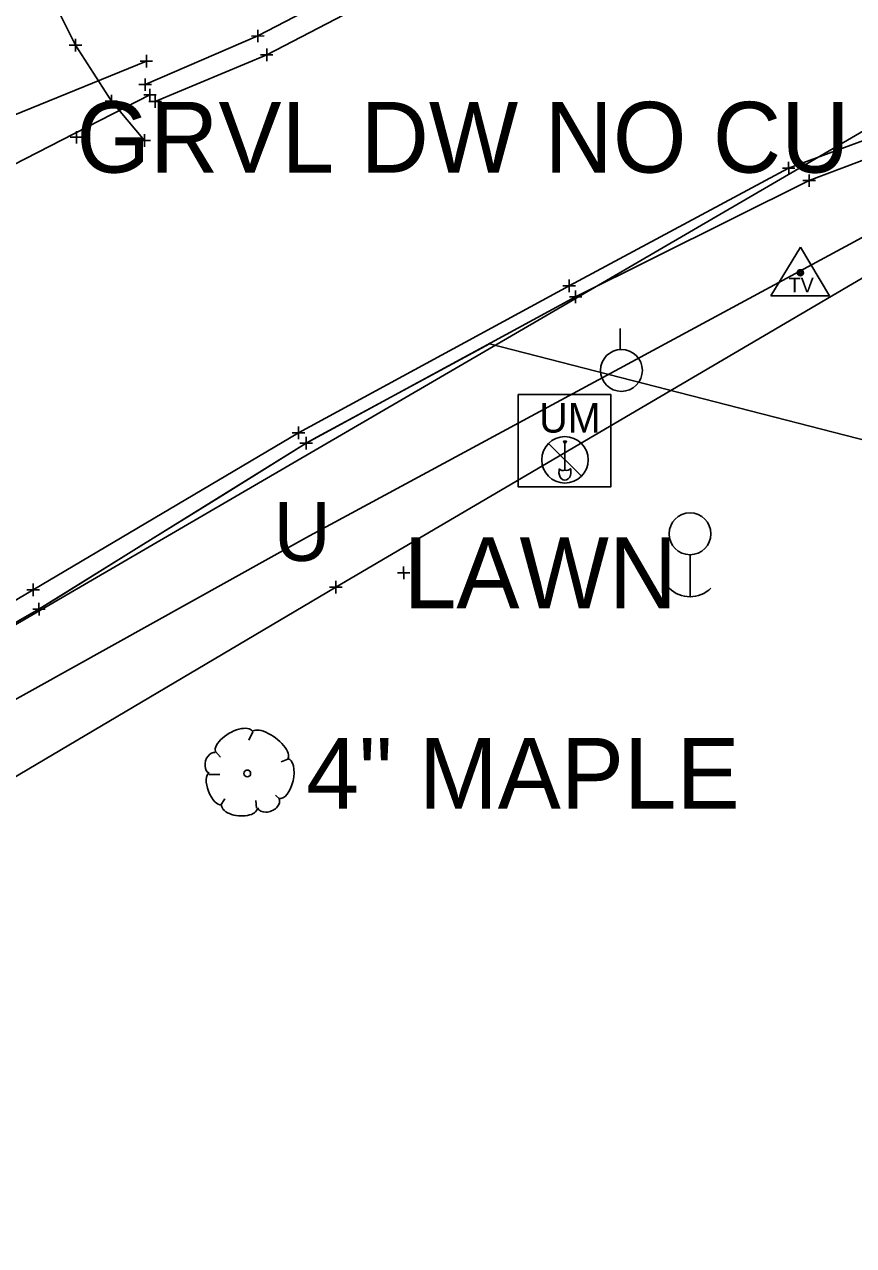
# Model space of a CAD drawing. Extents: x -1 to 1157254, y -1 to 2021979.
# Drawn here: x 1148548.4 to 1148632.7, y 2018129.3 to 2018253.6 of the extents above; entities that cross this region are included whole.
import ezdxf

# ---------------------------------------------------------------- set-up
doc = ezdxf.new("R2010")
doc.units = 0
for name, color, linetype in [('S_BREAKLINE', 7, 'Continuous'), ('S_BUILDING_ANNOT', 7, 'Continuous'), ('S_CAL_CORNER', 7, 'Continuous'), ('S_CAL_CORNER_ANNOT', 7, 'Continuous'), ('S_CATCH_BASIN', 7, 'Continuous'), ('S_CONTOUR_MAJOR', 7, 'Continuous'), ('S_CTL_TABLE', 7, 'Continuous'), ('S_CURB', 7, 'Continuous'), ('S_DRIVEWAY_ANNOT', 7, 'Continuous'), ('S_DROP_INLET', 7, 'Continuous'), ('S_DROP_INLET_ANNOT', 7, 'Continuous'), ('S_EDGE_BITUMINOUS_ANNOT', 7, 'Continuous'), ('S_ENV_CONSTRAINT', 7, 'Continuous'), ('S_FENCE', 7, 'Continuous'), ('S_GAS_PUMP_ISLAND_ANNOT', 7, 'Continuous'), ('S_GATE', 7, 'Continuous'), ('S_GATE_ANNOT', 7, 'Continuous')]:
    doc.layers.add(name, color=color, linetype=linetype)

msp = doc.modelspace()

# ---------------------------------------------------------------- linework, layer by layer
at = {"layer": 'S_BREAKLINE'}
for p, q in [((1148627.34, 2018230.91), (1148624.34, 2018225.96)), ((1148627.34, 2018230.91), (1148630.29, 2018225.96)), ((1148624.34, 2018225.96), (1148630.29, 2018225.96))]:
    msp.add_line(p, q, dxfattribs=at)
for radius in [0.311, 0.183, 0.103]:
    msp.add_circle((1148627.34, 2018228.3), radius, dxfattribs=at)
at = {"layer": 'S_BUILDING_ANNOT'}
for p, q in [((1148553.61, 2018250.83), (1148553.6, 2018252.1)), ((1148571.52, 2018252.39), (1148572.79, 2018252.4)), ((1148572.16, 2018251.76), (1148572.15, 2018253.03)), ((1148572.15, 2018252.4), (1148572.15, 2018252.4)), ((1148552.97, 2018251.46), (1148554.24, 2018251.46)), ((1148553.61, 2018251.46), (1148553.61, 2018251.46)), ((1148573.06, 2018249.84), (1148573.05, 2018251.11)), ((1148572.42, 2018250.47), (1148573.69, 2018250.48)), ((1148573.05, 2018250.47), (1148573.05, 2018250.47)), ((1148560.05, 2018247.44), (1148561.33, 2018247.44)), ((1148560.69, 2018246.8), (1148560.69, 2018248.07)), ((1148560.69, 2018247.44), (1148560.69, 2018247.44)), ((1148561.17, 2018245.75), (1148561.17, 2018247.02)), ((1148556.62, 2018245.77), (1148557.89, 2018245.77)), ((1148557.26, 2018245.13), (1148557.26, 2018246.4)), ((1148557.26, 2018245.77), (1148557.26, 2018245.77)), ((1148560.54, 2018246.39), (1148561.81, 2018246.39)), ((1148561.08, 2018245.72), (1148562.35, 2018245.72)), ((1148561.17, 2018246.39), (1148561.17, 2018246.39)), ((1148561.71, 2018245.09), (1148561.71, 2018246.36)), ((1148561.71, 2018245.72), (1148561.71, 2018245.72)), ((1148553.07, 2018242.08), (1148554.34, 2018242.09)), ((1148553.7, 2018241.45), (1148553.7, 2018242.72)), ((1148553.7, 2018242.09), (1148553.7, 2018242.09)), ((1148560.62, 2018241.11), (1148560.61, 2018242.39)), ((1148559.98, 2018241.75), (1148561.25, 2018241.75)), ((1148560.62, 2018241.75), (1148560.62, 2018241.75)), ((1148626.15, 2018238.31), (1148626.14, 2018239.59)), ((1148625.51, 2018238.95), (1148626.78, 2018238.95)), ((1148626.14, 2018238.95), (1148626.14, 2018238.95)), ((1148628.24, 2018237.03), (1148628.24, 2018238.3)), ((1148627.6, 2018237.67), (1148628.88, 2018237.67)), ((1148628.24, 2018237.67), (1148628.24, 2018237.67)), ((1148603.82, 2018226.33), (1148603.81, 2018227.61)), ((1148603.18, 2018226.97), (1148604.45, 2018226.97)), ((1148603.81, 2018226.97), (1148603.81, 2018226.97)), ((1148603.84, 2018225.85), (1148605.11, 2018225.85)), ((1148604.47, 2018225.21), (1148604.47, 2018226.49)), ((1148604.47, 2018225.85), (1148604.47, 2018225.85)), ((1148576.29, 2018211.37), (1148576.29, 2018212.64)), ((1148575.65, 2018212), (1148576.93, 2018212)), ((1148576.29, 2018212), (1148576.29, 2018212)), ((1148576.42, 2018210.96), (1148577.7, 2018210.96)), ((1148577.06, 2018210.32), (1148577.06, 2018211.6)), ((1148577.06, 2018210.96), (1148577.06, 2018210.96)), ((1148586.35, 2018197.76), (1148587.62, 2018197.76)), ((1148586.99, 2018197.12), (1148586.98, 2018198.4)), ((1148586.99, 2018197.76), (1148586.99, 2018197.76)), ((1148548.66, 2018196.03), (1148549.93, 2018196.03)), ((1148549.3, 2018195.39), (1148549.3, 2018196.66)), ((1148549.3, 2018196.03), (1148549.3, 2018196.03)), ((1148579.45, 2018196.31), (1148580.72, 2018196.31)), ((1148580.09, 2018195.67), (1148580.08, 2018196.95)), ((1148580.09, 2018196.31), (1148580.09, 2018196.31)), ((1148549.26, 2018194.05), (1148550.53, 2018194.05)), ((1148549.9, 2018193.42), (1148549.89, 2018194.69)), ((1148549.89, 2018194.05), (1148549.89, 2018194.05))]:
    msp.add_line(p, q, dxfattribs=at)
at = {"layer": 'S_CAL_CORNER'}
for p, q in [((1148601.72, 2018210.92), (1148605.06, 2018207.59)), ((1148603.24, 2018211.15), (1148603.55, 2018211.15)), ((1148603.39, 2018209.26), (1148603.39, 2018210.99)), ((1148603.39, 2018209.26), (1148603.39, 2018208.2)), ((1148602.79, 2018208.36), (1148602.79, 2018208.17)), ((1148603.99, 2018208.36), (1148604, 2018208.13))]:
    msp.add_line(p, q, dxfattribs=at)
msp.add_lwpolyline([(1148598.63, 2018215.92), (1148608.04, 2018215.92), (1148608.04, 2018206.51), (1148598.63, 2018206.51)], close=True, dxfattribs=at)
msp.add_circle((1148603.39, 2018209.26), 2.36, dxfattribs=at)
for centre, radius, start, end in [((1148603.39, 2018211.15), 0.156, 180, 0), ((1148603.22, 2018208.75), 0.58, 223.1344, 287.472), ((1148603.57, 2018208.76), 0.58, 252.528, 316.8656)]:
    msp.add_arc(centre, radius, start, end, dxfattribs=at)
msp.add_ellipse((1148603.39, 2018208.01), major_axis=(0, -0.82), ratio=0.744362, start_param=4.519801, end_param=8.000179, dxfattribs=at)
at = {"layer": 'S_CAL_CORNER_ANNOT'}
msp.add_lwpolyline([(1148912.94, 2018389.54), (1148884.02, 2018371.37), (1148841.26, 2018349), (1148782.55, 2018319.82), (1148727.8, 2018292.18), (1148687.32, 2018271.68), (1148647.96, 2018251.03), (1148473.78, 2018149.56), (1148431.39, 2018121.98), (1148409.2, 2018106.42), (1148303.97, 2018024.03), (1148255.75, 2017987.09), (1148260.87, 2017979.68), (1148255.56, 2017975.26), (1148250.28, 2017982.33), (1148176.11, 2017926.04), (1148136.14, 2017895.28)], dxfattribs=at)
at = {"layer": 'S_CATCH_BASIN'}
for p, q in [((1148609.01, 2018220.5), (1148609.01, 2018222.61)), ((1148616.11, 2018199.55), (1148616.11, 2018195.31))]:
    msp.add_line(p, q, dxfattribs=at)
for centre in [(1148609.13, 2018218.36), (1148616.11, 2018201.73)]:
    msp.add_circle(centre, 2.13, dxfattribs=at)
msp.add_arc((1148616.11, 2018198.42), 3.09, 226.3972, 313.6028, dxfattribs=at)
at = {"layer": 'S_CTL_TABLE'}
for p, q in [((1148560.18, 2018249.82), (1148561.45, 2018249.83)), ((1148560.82, 2018249.19), (1148560.81, 2018250.46)), ((1148560.82, 2018249.83), (1148560.82, 2018249.83))]:
    msp.add_line(p, q, dxfattribs=at)
at = {"layer": 'S_CURB'}
for p, q in [((1148571.63, 2018181.59), (1148571.25, 2018180.74)), ((1148567.84, 2018179.58), (1148568.34, 2018178.99)), ((1148575.2, 2018178.8), (1148574.54, 2018178.53)), ((1148567.18, 2018177.25), (1148568.3, 2018177.25)), ((1148574.42, 2018174.7), (1148573.96, 2018175.12)), ((1148568.34, 2018174.08), (1148568.81, 2018174.77)), ((1148572.02, 2018173.8), (1148571.94, 2018174.58))]:
    msp.add_line(p, q, dxfattribs=at)
msp.add_circle((1148571.08, 2018177.35), 0.34, dxfattribs=at)
for centre, major_axis, ratio, start_param, end_param in [((1148569.74, 2018180.55), (1.86, 1.08), 0.471018, 0, 3.141593), ((1148573.39, 2018180.22), (-1.81, 1.36), 0.405113, 3.141593, 6.283186), ((1148567.51, 2018178.43), (0.31, 1.03), 0.646762, 0, 3.141593), ((1148574.75, 2018176.82), (0.46, 2.04), 0.482994, 3.141593, 6.283185), ((1148567.81, 2018175.78), (-0.61, 1.6), 0.420543, 6.283185, 9.424777), ((1148570.27, 2018174), (-1.83, 0.19), 0.529943, 0, 3.141593), ((1148573.23, 2018174.3), (1.09, 0.46), 0.711534, 3.141592, 6.283185)]:
    msp.add_ellipse(centre, major_axis=major_axis, ratio=ratio, start_param=start_param, end_param=end_param, dxfattribs=at)
at = {"layer": 'S_DRIVEWAY_ANNOT'}
for points in [[(1148930.72, 2018469.06), (1148929.82, 2018466.88), (1148924.63, 2018459.03), (1148905.96, 2018441.11), (1148885.57, 2018425.64), (1148853.79, 2018405.73), (1148817.84, 2018385.16), (1148785.67, 2018366.18), (1148751.53, 2018348.97), (1148725.91, 2018333.96), (1148694.81, 2018318.17), (1148657.76, 2018297.52), (1148609.03, 2018271.57), (1148572.15, 2018252.4), (1148560.69, 2018247.44)], [(1148931.24, 2018467.87), (1148932.01, 2018465.5), (1148926.13, 2018456.23), (1148907.81, 2018438.7), (1148886.94, 2018423.83), (1148854.98, 2018403.63), (1148818.74, 2018383.31), (1148786.47, 2018365.47), (1148752.66, 2018346.95), (1148727.64, 2018332.49), (1148695.43, 2018316.24), (1148658.96, 2018296.01), (1148609.68, 2018269.54), (1148573.05, 2018250.47), (1148561.71, 2018245.72)], [(1148647.18, 2018247.07), (1148645.2, 2018246.18), (1148638.79, 2018243.62), (1148626.14, 2018238.95), (1148603.81, 2018226.97), (1148576.29, 2018212), (1148549.3, 2018196.03), (1148523.63, 2018180.87), (1148496.06, 2018163.75), (1148473.8, 2018149.58), (1148461.31, 2018142.34)], [(1148647.85, 2018246.05), (1148646.29, 2018245), (1148640.55, 2018242.35), (1148628.24, 2018237.67), (1148604.47, 2018225.85), (1148577.06, 2018210.96), (1148549.89, 2018194.05), (1148524.8, 2018179.67), (1148496.65, 2018162.28), (1148473.66, 2018146.8), (1148464.88, 2018141.11)]]:
    msp.add_lwpolyline(points, dxfattribs=at)
at = {"layer": 'S_DROP_INLET'}
msp.add_lwpolyline([(1149478.88, 2018922.64), (1149385.84, 2018831.36), (1149330.57, 2018775.16), (1149250.6, 2018696.8), (1149231.5, 2018678.75), (1149169.67, 2018614.3), (1149128.45, 2018577.04), (1149075.89, 2018529.44), (1149016.28, 2018476.33), (1148941.34, 2018408.7), (1148861.11, 2018354.7), (1148778.49, 2018311.96), (1148755.86, 2018297.95), (1148577.39, 2018201.52), (1148460.64, 2018136.54), (1148334.57, 2018041.74), (1148195.53, 2017935.77), (1148138.82, 2017892.99)], dxfattribs=at)
at = {"layer": 'S_DROP_INLET_ANNOT'}
msp.add_lwpolyline([(1148539.53, 2018235.31), (1148561.17, 2018246.39)], dxfattribs=at)
at = {"layer": 'S_EDGE_BITUMINOUS_ANNOT'}
msp.add_lwpolyline([(1148560.82, 2018249.83), (1148537.33, 2018240.26), (1148522.44, 2018234.31), (1148488.42, 2018217.41)], dxfattribs=at)
at = {"layer": 'S_ENV_CONSTRAINT'}
msp.add_lwpolyline([(1148560.62, 2018241.75), (1148557.26, 2018245.77), (1148553.61, 2018251.46), (1148549.88, 2018258.96), (1148540.53, 2018272.33)], dxfattribs=at)
at = {"layer": 'S_FENCE'}
msp.add_lwpolyline([(1149562.21, 2019005.4), (1149486.21, 2018927.15), (1149466.96, 2018916.4), (1149448.15, 2018887.45), (1149385.38, 2018826.9), (1149357.5, 2018803.66), (1149334.17, 2018772.97), (1149278.68, 2018714.02), (1149266.21, 2018707.99), (1149250.6, 2018696.75), (1149241.46, 2018677.2), (1149179.13, 2018611.74), (1149130.37, 2018567.15), (1149080.16, 2018520.92), (1149020.19, 2018471.53), (1148946.08, 2018397.31), (1148842.28, 2018340.54), (1148783.26, 2018310.71), (1148755.06, 2018299.13), (1148580.09, 2018196.31), (1148464.77, 2018128.06), (1148357.29, 2018049.22), (1148182.05, 2017918.06), (1148146.03, 2017882.74)], dxfattribs=at)
at = {"layer": 'S_GAS_PUMP_ISLAND_ANNOT'}
msp.add_lwpolyline([(1148476.73, 2018110.72), (1148488.36, 2018156.7), (1148496.65, 2018162.28), (1148499.29, 2018163.9), (1148507.79, 2018169.16), (1148516.29, 2018174.41), (1148524.8, 2018179.67), (1148532.55, 2018184.11), (1148541.22, 2018189.08), (1148549.89, 2018194.05), (1148551.61, 2018195.12), (1148560.09, 2018200.4), (1148568.58, 2018205.68), (1148577.06, 2018210.96), (1148578.14, 2018211.55), (1148586.92, 2018216.31), (1148595.7, 2018221.08), (1148643.98, 2018208.64)], dxfattribs=at)

# ---------------------------------------------------------------- texts
at = {"layer": 'S_BREAKLINE'}
msp.add_text('TV', height=1.499, dxfattribs=at).set_placement((1148626.14, 2018226.29))
at = {"layer": 'S_CAL_CORNER'}
msp.add_text('UM', height=2.999, dxfattribs=at).set_placement((1148600.77, 2018212.03))
at = {"layer": 'S_CONTOUR_MAJOR'}
msp.add_text('U', height=6, dxfattribs=at).set_placement((1148573.76, 2018198.97))
at = {"layer": 'S_GATE'}
for s, p in [('GRVL DW NO CU', (1148553.7, 2018238.49)), ('LAWN', (1148586.99, 2018194.16))]:
    msp.add_text(s, height=7.2, dxfattribs=at).set_placement(p)
at = {"layer": 'S_GATE_ANNOT'}
msp.add_text('4" MAPLE', height=7.2, dxfattribs=at).set_placement((1148577.08, 2018173.75))

doc.saveas('drawing.dxf')
